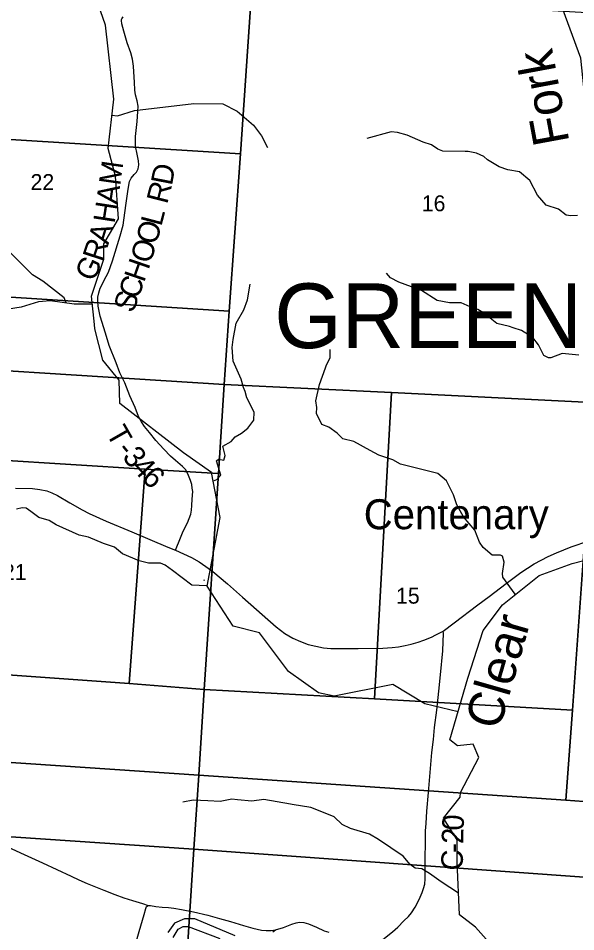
# Model space of a CAD drawing. Extents: x 1878108 to 2183446, y 146837 to 508383.
# Drawn here: x 2026537 to 2034284, y 285647 to 298352 of the extents above; entities that cross this region are included whole.
import ezdxf

# ---------------------------------------------------------------- set-up
doc = ezdxf.new("R2010")
doc.units = 0
for name, color, linetype in [('GM_X_County_Road', 7, 'Continuous'), ('GM_X_County_Road_Text', 7, 'Continuous'), ('GM_X_Major_River', 7, 'Continuous'), ('GM_X_Minor_River', 7, 'Continuous'), ('GM_X_Minor_River_Text', 7, 'Continuous'), ('GM_X_Section', 7, 'Continuous'), ('GM_X_Section_Text', 7, 'Continuous'), ('GM_X_State_Route', 7, 'Continuous'), ('GM_X_Township_Road', 7, 'Continuous'), ('GM_X_Township_Road_Text', 7, 'Continuous'), ('GM_X_Township_Text', 7, 'Continuous'), ('GM_X_Unincorporated_Text', 7, 'Continuous')]:
    doc.layers.add(name, color=color, linetype=linetype)

msp = doc.modelspace()

# ---------------------------------------------------------------- linework, layer by layer
at = {"layer": 'GM_X_County_Road'}
for points in [[(2031602, 285540), (2031736, 285647), (2031810, 285711), (2031897, 285796), (2031958, 285859), (2032001, 285911), (2032053, 285987), (2032087, 286050), (2032122, 286127), (2032152, 286193), (2032168, 286246), (2032185, 286307), (2032191, 286383), (2032193, 286504), (2032198, 287049), (2032204, 287154), (2032215, 287325), (2032236, 287584), (2032285, 288141), (2032306, 288321), (2032323, 288488), (2032353, 288727), (2032380, 288994), (2032406, 289220), (2032436, 289555), (2032448, 289800), (2032440, 289829)], [(2026388, 286828), (2026620, 286720), (2026873, 286605), (2027270, 286419), (2027378, 286367), (2027495, 286319), (2027725, 286227), (2027878, 286163), (2028005, 286120), (2028125, 286079), (2028263, 286037), (2028340, 286011)], [(2028340, 286011), (2028375, 286011), (2028450, 285999), (2028536, 285988), (2028624, 285984), (2028697, 285974), (2028806, 285957), (2028973, 285923), (2029172, 285877), (2029332, 285829), (2029487, 285788), (2029665, 285734), (2029798, 285696), (2029915, 285669), (2029984, 285662), (2030053, 285663), (2030114, 285671)], [(2030076, 285646), (2030114, 285671), (2030223, 285704), (2030341, 285750), (2030398, 285769), (2030444, 285779), (2030504, 285776), (2030572, 285756), (2030681, 285708), (2030790, 285661), (2030855, 285639)]]:
    msp.add_lwpolyline(points, dxfattribs=at)
at = {"layer": 'GM_X_Major_River'}
for points in [[(2029551, 285591), (2028990, 285826), (2028846, 285825), (2028710, 285767), (2028615, 285636)], [(2028691, 285568), (2028758, 285681), (2028828, 285721), (2028896, 285721), (2029337, 285552)]]:
    msp.add_lwpolyline(points, dxfattribs=at)
at = {"layer": 'GM_X_Minor_River'}
for points in [[(2035420, 291774), (2035321, 292370), (2035397, 292713), (2035388, 293384), (2035161, 293729), (2034810, 294064), (2034813, 294425), (2034699, 294690), (2034715, 295662), (2034702, 296001), (2034468, 296720), (2034354, 297797), (2034057, 298606), (2033832, 298908), (2032821, 299288), (2032746, 299356), (2032547, 299558), (2031806, 299632), (2030822, 299022), (2030710, 298971)], [(2032649, 288707), (2032187, 288815), (2031744, 289085), (2030927, 288921), (2030708, 288970), (2030291, 289266), (2029887, 289802), (2029525, 289897), (2029163, 290455), (2029341, 291410), (2029220, 292032), (2028832, 292307), (2027947, 292995), (2027941, 293317), (2027710, 293598), (2027602, 294033), (2027596, 294093), (2027556, 294488), (2027726, 295002), (2027727, 295215), (2027929, 295561), (2027889, 296154), (2027788, 296542), (2027863, 297226), (2027747, 298257), (2027678, 298456)], [(2027839, 297006), (2027915, 296997), (2028151, 297068), (2028975, 297167), (2029380, 297160), (2029581, 297059), (2029807, 296865), (2029915, 296719), (2030001, 296555)], [(2034311, 295611), (2034217, 295605), (2034151, 295613), (2034047, 295697), (2033873, 295753), (2033751, 295894), (2033645, 296094), (2033505, 296216), (2033339, 296244), (2033221, 296288), (2033056, 296385), (2033008, 296429), (2032906, 296475), (2032790, 296497), (2032746, 296497), (2032438, 296502), (2032366, 296532), (2032282, 296594), (2032164, 296628), (2031944, 296727), (2031808, 296763), (2031718, 296771), (2031383, 296680)], [(2027203, 294393), (2027174, 294463), (2026878, 294694), (2026733, 294784), (2026385, 295130), (2026224, 295261), (2025905, 295413), (2025713, 295580), (2025636, 295684), (2025590, 295791)], [(2034327, 293666), (2034096, 293690), (2033940, 293630), (2033908, 293628), (2033842, 293660), (2033766, 293812), (2033690, 293910), (2033532, 294009), (2033414, 294045), (2033366, 294063), (2033190, 294107), (2033002, 294253), (2032926, 294301), (2032858, 294319), (2032694, 294393), (2032531, 294393), (2032361, 294427), (2032143, 294565), (2031825, 294683), (2031709, 294741), (2031655, 294809)], [(2029248, 291916), (2029298, 291939), (2029354, 291999), (2029292, 292198), (2029318, 292220), (2029394, 292208), (2029414, 292272), (2029380, 292400), (2029496, 292465), (2029549, 292529), (2029637, 292583), (2029727, 292650), (2029811, 292764), (2029815, 292873), (2029715, 293075), (2029689, 293161), (2029665, 293216), (2029635, 293332), (2029523, 293583), (2029511, 293773), (2029523, 293882), (2029565, 294109), (2029671, 294295), (2029723, 294438), (2029761, 294655)], [(2027568, 294374), (2027313, 294377), (2026982, 294424), (2026816, 294406), (2026576, 294333), (2026250, 294281), (2025909, 294135), (2025656, 294073), (2025579, 294021), (2025378, 293884), (2025311, 293694)], [(2033445, 290340), (2033273, 290578), (2033265, 290628), (2033289, 290785), (2033267, 290871), (2033241, 290885), (2033123, 290885), (2032997, 290991), (2032949, 291065), (2032881, 291234), (2032727, 291418), (2032630, 291585), (2032585, 291723), (2032487, 291916), (2032368, 292022), (2032034, 292106), (2031980, 292118), (2031850, 292148), (2031742, 292210), (2031550, 292276), (2031428, 292342), (2031200, 292465), (2031048, 292501), (2030970, 292579), (2030852, 292667), (2030757, 292701), (2030683, 292853), (2030684, 292940), (2030672, 293030), (2030722, 293259), (2030806, 293488), (2030816, 293518), (2030872, 293636), (2030872, 293745)], [(2027382, 291164), (2027062, 291308), (2026968, 291368), (2026824, 291406), (2026712, 291494), (2026646, 291538), (2026592, 291542), (2026514, 291522)], [(2029151, 290458), (2028947, 290469), (2028681, 290671), (2028579, 290745), (2028515, 290771), (2028345, 290773), (2028219, 290807), (2027985, 290905), (2027873, 290994), (2027721, 291046), (2027511, 291136), (2027382, 291164)], [(2033225, 285333), (2032893, 285709), (2032669, 285881), (2032635, 286612), (2032635, 286923), (2032446, 287228), (2032679, 287518), (2032684, 287585), (2032940, 288068), (2032860, 288255), (2032642, 288233), (2032536, 288315), (2032784, 289175), (2032997, 289838), (2033269, 290193), (2033775, 290600), (2034234, 290769), (2034559, 290852)], [(2029116, 290545), (2029122, 290534)], [(2032655, 286182), (2032412, 286341), (2032250, 286456), (2032144, 286522), (2032054, 286532), (2031982, 286580), (2031884, 286698), (2031542, 286931), (2031416, 287003), (2031156, 287083), (2031036, 287139), (2030926, 287247), (2030780, 287303), (2030605, 287373), (2030345, 287417), (2030321, 287421), (2029949, 287487), (2029785, 287463), (2029585, 287483), (2029505, 287489), (2029343, 287456), (2029172, 287466), (2028968, 287476), (2028822, 287450)]]:
    msp.add_lwpolyline(points, dxfattribs=at)
at = {"layer": 'GM_X_Section'}
for points in [[(2024373, 299038), (2029779, 298709), (2029625, 296465), (2024196, 296805), (2024356, 299039)], [(2029779, 298709), (2035225, 298386), (2035082, 296182), (2034940, 293984), (2034876, 293007), (2034874, 292988), (2031725, 293147), (2029398, 293257), (2029470, 294278), (2029625, 296465)], [(2024196, 296805), (2029625, 296465), (2029470, 294278), (2024041, 294625)], [(2024041, 294625), (2029470, 294278), (2029398, 293257), (2023968, 293602)], [(2023968, 293602), (2029398, 293257), (2029318, 292022), (2028301, 292079), (2024163, 292340), (2023879, 292358)], [(2029398, 293257), (2031725, 293147), (2031488, 288885), (2029122, 289014), (2029318, 292022)], [(2031725, 293147), (2034874, 292988), (2034791, 291686), (2034454, 291714), (2034239, 288727), (2031488, 288885)], [(2028301, 292079), (2028080, 289100), (2023982, 289390), (2024163, 292340)], [(2029318, 292022), (2029122, 289014), (2028080, 289100), (2028301, 292079)], [(2034791, 291686), (2034520, 287451), (2034149, 287476), (2034239, 288727), (2034454, 291714)], [(2028080, 289100), (2029122, 289014), (2029045, 287824), (2023888, 288170), (2023982, 289390)], [(2031488, 288885), (2034239, 288727), (2034149, 287476), (2029045, 287824), (2029122, 289014)], [(2023605, 288189), (2023888, 288170), (2029045, 287824), (2028978, 286796), (2023542, 287161)], [(2029045, 287824), (2034149, 287476), (2034520, 287451), (2034467, 286399), (2028978, 286796)], [(2028978, 286796), (2028837, 284633), (2023408, 284990), (2023542, 287161)], [(2034467, 286399), (2034325, 284218), (2028837, 284633), (2028978, 286796)]]:
    msp.add_lwpolyline(points, close=True, dxfattribs=at)
at = {"layer": 'GM_X_State_Route'}
for points in [[(2026498, 291816), (2026732, 291810), (2026837, 291799), (2026935, 291777), (2027004, 291751), (2027081, 291716), (2027254, 291614), (2027424, 291513), (2027522, 291464), (2027759, 291358), (2028115, 291208), (2028616, 290995), (2028720, 290954), (2028944, 290851), (2029049, 290791), (2029145, 290728), (2029242, 290659), (2029445, 290486), (2029652, 290300), (2030123, 289886), (2030243, 289797), (2030354, 289731), (2030461, 289682), (2030567, 289642), (2030674, 289617), (2030780, 289597), (2030880, 289588), (2030983, 289587), (2031259, 289588), (2031605, 289592), (2031733, 289600), (2031821, 289610), (2031916, 289628), (2031999, 289647), (2032096, 289674), (2032173, 289701), (2032280, 289745), (2032340, 289777), (2032349, 289781)], [(2032349, 289781), (2032440, 289829), (2032594, 289941), (2032925, 290192), (2033083, 290310), (2033317, 290492), (2033521, 290643), (2033707, 290762), (2033903, 290868), (2034015, 290919), (2034223, 291001), (2034469, 291085)]]:
    msp.add_lwpolyline(points, dxfattribs=at)
at = {"layer": 'GM_X_Township_Road'}
for points in [[(2028720, 290954), (2028791, 291125), (2028830, 291220), (2028888, 291335), (2028933, 291456), (2028942, 291508), (2028948, 291573), (2028955, 291662), (2028961, 291768), (2028955, 291814), (2028948, 291866), (2028928, 291921), (2028901, 291993), (2028865, 292070), (2028821, 292119), (2028724, 292202), (2028651, 292263), (2028559, 292359), (2028449, 292481), (2028361, 292591), (2028293, 292676), (2028250, 292740), (2028208, 292815), (2028161, 292940), (2028089, 293102), (2028017, 293282), (2027950, 293419), (2027899, 293558), (2027801, 293801), (2027748, 293972), (2027675, 294207), (2027648, 294348), (2027643, 294416), (2027643, 294472), (2027655, 294535), (2027674, 294598), (2027758, 294762), (2027789, 294822), (2027845, 294979), (2027955, 295326), (2027994, 295473), (2028031, 295750), (2028058, 295945), (2028073, 296030), (2028084, 296081), (2028104, 296128), (2028149, 296179), (2028182, 296211), (2028202, 296258), (2028212, 296312), (2028206, 296371), (2028190, 296463), (2028168, 296574), (2028168, 296709), (2028187, 296917), (2028200, 297056), (2028204, 297129), (2028191, 297205), (2028168, 297289), (2028158, 297354), (2028152, 297464), (2028142, 297605), (2028136, 297686), (2028122, 297784), (2028099, 297871), (2028051, 298009), (2028004, 298173), (2027976, 298273), (2027971, 298319), (2027973, 298337)], [(2027973, 298337), (2027975, 298346), (2027995, 298373)], [(2028125, 285320), (2028216, 285650), (2028287, 285887), (2028308, 285970), (2028321, 285996), (2028340, 286011)]]:
    msp.add_lwpolyline(points, dxfattribs=at)

# ---------------------------------------------------------------- texts
at = {"layer": 'GM_X_County_Road_Text'}
for s, rotation, p in [('0', 87.418, (2032725, 287048)), ('2', 88.5636, (2032720, 286865)), ('C', 88.8251, (2032713, 286496)), ('-', 88.7743, (2032718, 286742))]:
    msp.add_text(s, height=300, rotation=rotation, dxfattribs=at).set_placement(p)
at = {"layer": 'GM_X_Minor_River_Text'}
for s, height, rotation, p in [('Fork', 499.9, 100.5169, (2034199, 296632)), ('Clear', 500, 73.9989, (2033221, 288436))]:
    msp.add_text(s, height=height, rotation=rotation, dxfattribs=at).set_placement(p)
at = {"layer": 'GM_X_Section_Text'}
for s, p in [('22', (2026707, 295964)), ('16', (2032145, 295668)), ('21', (2026324, 290539)), ('15', (2031787, 290210))]:
    msp.add_text(s, height=221, rotation=0, dxfattribs=at).set_placement(p)
at = {"layer": 'GM_X_Township_Road_Text'}
for s, rotation, p in [('M', 81.8979, (2027952, 296016)), ('D', 79.1067, (2028671, 296015)), ('R', 75.6263, (2028605, 295757)), ('A', 81.8963, (2027915, 295755)), ('H', 81.2444, (2027874, 295490)), ('L', 75.2987, (2028524, 295448)), ('A', 73.2367, (2027788, 295193)), ('O', 74.8704, (2028455, 295191)), ('R', 71.9795, (2027709, 294952)), ('O', 72.949, (2028374, 294928)), ('G', 64.7106, (2027581, 294674)), ('H', 71.0631, (2028285, 294668)), ('C', 70.3553, (2028201, 294432)), ('S', 70.2337, (2028133, 294241)), ('T', 299.8135, (2027750, 292581)), ('-', 308.9568, (2027891, 292343)), ('3', 309.8645, (2027971, 292244)), ('4', 312.7083, (2028101, 292090)), ('6', 315.1743, (2028236, 291944))]:
    msp.add_text(s, height=300, rotation=rotation, dxfattribs=at).set_placement(p)
at = {"layer": 'GM_X_Township_Text'}
msp.add_text('GREEN', height=900, rotation=0, dxfattribs=at).set_placement((2030095, 293764))
at = {"layer": 'GM_X_Unincorporated_Text'}
msp.add_text('Centenary', height=417, rotation=0, dxfattribs=at).set_placement((2031338, 291245))

doc.saveas('drawing.dxf')
